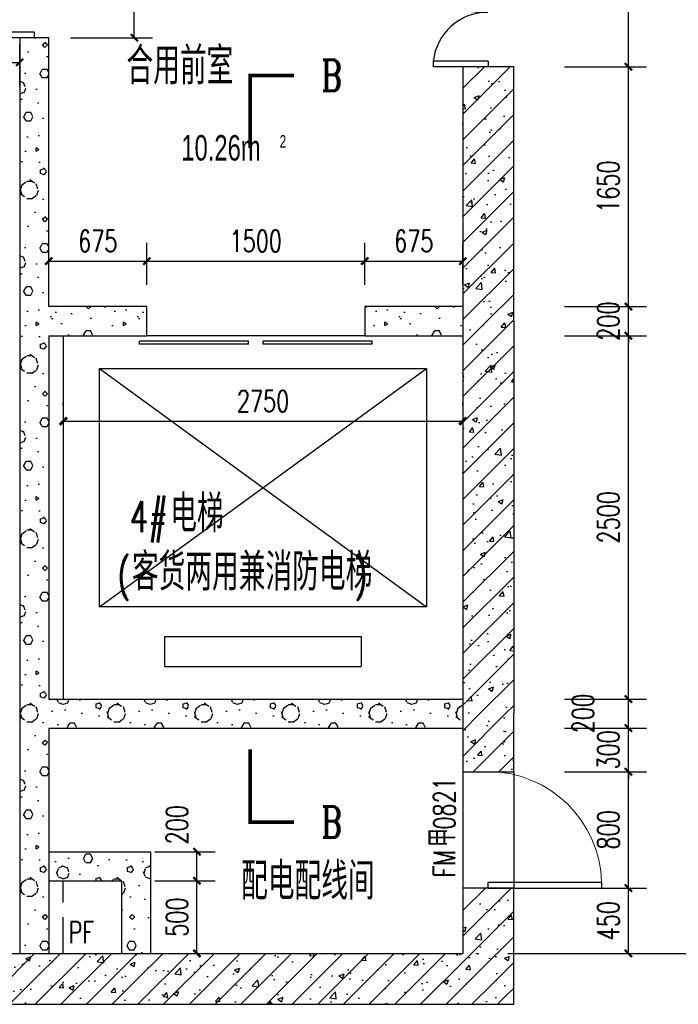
# Model space of a CAD drawing. Extents: x 797781 to 1255204, y 21234 to 1024248.
# Tile 774 of 1056: x 1171873 to 1176406, y 506769 to 513543. Entities that reach past the tile are written whole.
import ezdxf

# ---------------------------------------------------------------- set-up
doc = ezdxf.new("R2010")
doc.units = 0
doc.header["$LTSCALE"] = 1000
doc.header["$MEASUREMENT"] = 0
doc.linetypes.add('230303生产综合楼-平面图_t8$0$DOTE', pattern=[2.42, 2, -0.2, 0.02, -0.2])
doc.linetypes.add('__DASH', pattern=[0.35, 0.25, -0.1])
for name, color, linetype in [('230303生产综合楼-平面图_t8$0$DIM_SYMB', 3, 'Continuous'), ('230303生产综合楼-平面图_t8$0$DOOR_FIRE', 4, 'Continuous'), ('230303生产综合楼-平面图_t8$0$DOOR_FIRE_TEXT', 7, 'Continuous'), ('230303生产综合楼-平面图_t8$0$DOTE', 1, '230303生产综合楼-平面图_t8$0$DOTE'), ('230303生产综合楼-平面图_t8$0$EVTR', 2, 'Continuous'), ('230303生产综合楼-平面图_t8$0$H-楼板留洞', 6, 'Continuous'), ('230303生产综合楼-平面图_t8$0$PUB_DIM', 3, 'Continuous'), ('230303生产综合楼-平面图_t8$0$PUB_HATCH', 8, 'Continuous'), ('230303生产综合楼-平面图_t8$0$PUB_TEXT', 7, 'Continuous'), ('230303生产综合楼-平面图_t8$0$SPACE', 7, 'Continuous'), ('230303生产综合楼-平面图_t8$0$WALL', 40, 'Continuous'), ('230303生产综合楼-平面图_t8$0$WINDOW', 4, 'Continuous'), ('230303生产综合楼-平面图_t8$0$板洞', 6, 'Continuous'), ('DOOR_FIRE', 4, 'Continuous'), ('PUB_DIM', 3, 'Continuous')]:
    doc.layers.add(name, color=color, linetype=linetype)
doc.styles.add('230303生产综合楼-平面图_t8$0$_HZTXT', font='@HZTXT_E', dxfattribs={"width": 0.7, "bigfont": '@@HZTXT'})
doc.styles.add('230303生产综合楼-平面图_t8$0$_TCH_DIM', font='SIMPLEX', dxfattribs={"bigfont": 'GBCBIG'})
doc.styles.add('230303生产综合楼-平面图_T8$0$_TCH_DIM_T3', font='SIMPLEX', dxfattribs={"width": 0.705882, "bigfont": 'GBCBIG'})
doc.styles.add('230303生产综合楼-平面图_t8$0$_TCH_LABEL', font='COMPLEX', dxfattribs={"bigfont": 'GBCBIG'})
doc.styles.add('230303生产综合楼-平面图_t8$0$_TCH_WINDOW', font='SIMPLEX', dxfattribs={"height": 3.5, "bigfont": 'GBCBIG'})
doc.styles.add('_TCH_DIM_T3', font='SIMPLEX', dxfattribs={"width": 0.705882, "bigfont": 'GBCBIG'})
doc.dimstyles.new('230303生产综合楼-平面图_T8$0$_TCH_ARCH&&50', dxfattribs={"dimtxt": 148.75, "dimasz": 50, "dimexe": 125, "dimexo": 150, "dimgap": 63.125, "dimtad": 1, "dimdec": 0, "dimzin": 0, "dimdsep": 46, "dimtxsty": '230303生产综合楼-平面图_T8$0$_TCH_DIM_T3', "dimblk": '230303生产综合楼-平面图_t8$0$_ArchTick', "dimcen": 0.09, "dimclrt": 7, "dimazin": 2, "dimtfac": 1, "dimtdec": 0, "dimtix": 1, "dimtmove": 2, "dimatfit": 3, "dimfxl": 1, "dimtolj": 1, "dimtzin": 0, "dimarcsym": 0})
doc.dimstyles.new('_TCH_ARCH&&50', dxfattribs={"dimtxt": 148.75, "dimasz": 50, "dimexe": 125, "dimexo": 150, "dimgap": 63.125, "dimtad": 1, "dimdec": 0, "dimzin": 0, "dimdsep": 46, "dimtxsty": '_TCH_DIM_T3', "dimblk": 'ARCHTICK', "dimcen": 0.09, "dimclrt": 7, "dimazin": 2, "dimtfac": 1, "dimtdec": 0, "dimtix": 1, "dimtmove": 2, "dimatfit": 3, "dimfxl": 1, "dimtolj": 1, "dimtzin": 0, "dimarcsym": 0})
pattern_1 = [(45, (0, 0), (-88.388348, 88.388348), []), (50, (0, 0), (358.63009, -31.37607), [37.5, -412.5]), (355, (0, 0), (-69.37567, 376.09607), [30, -330]), (100.4514, (29.9, -2.6), (289.25469, 344.71977), [31.8701, -350.57106]), (46.1842, (0, 100), (533.62052, -82.7595), [56.25, -618.75]), (96.6356, (44.47, 93.1), (467.33135, 487.05894), [47.80514, -525.8565]), (351.1842, (0, 100), (467.33097, 487.0593), [45, -495]), (21, (50, 75), (298.453526, -201.309445), [37.5, -412.5]), (326, (50, 75), (121.65767, 362.57502), [30, -330]), (71.4514, (74.87, 58.22), (420.11131, 161.26525), [31.8701, -350.57106]), (37.5, (0, 0), (6.079928, 166.446927), [0, -326, 0, -335, 0, -331.25]), (7.5, (0, 0), (131.534769, 197.205856), [0, -191, 0, -318.5, 0, -126.25]), (327.5, (-111.5, 0), (266.911218, -11.277436), [0, -125, 0, -390, 0, -517.5]), (317.5, (-161.5, 0), (291.593085, 50.05249), [0, -162.5, 0, -259, 0, -367.5])]
pattern_2 = [(0, (177, -183), (300, 600), [0, -600]), (0, (-174, -264), (300, 600), [0, -600]), (0, (21, -270), (300, 600), [0, -600]), (0, (234, -93), (300, 600), [0, -600]), (0, (-15, -300), (300, 600), [0, -600]), (0, (294, 285), (300, 600), [0, -600]), (0, (111, 237), (300, 600), [0, -600]), (0, (207, 162), (300, 600), [0, -600]), (0, (-282, 150), (300, 600), [0, -600]), (0, (12, 123), (300, 600), [0, -600]), (0, (-102, -30), (300, 600), [0, -600]), (0, (-96, -255), (300, 600), [0, -600]), (0, (129, -279), (300, 600), [0, -600]), (0, (294, -15), (300, 600), [0, -600]), (0, (-267, -108), (300, 600), [0, -600]), (0, (-216, -6), (300, 600), [0, -600]), (0, (18, -48), (300, 600), [0, -600]), (0, (-66, -135), (300, 600), [0, -600]), (0, (-114, 63), (300, 600), [0, -600]), (0, (-39, 288), (300, 600), [0, -600]), (0, (-243, -234), (300, 600), [0, -600]), (0, (87, 165), (300, 600), [0, -600]), (0, (-192, 174), (300, 600), [0, -600]), (0, (-240, 252), (300, 600), [0, -600]), (130.601294, (257.143, 97.143), (-1499.9999834, 1800.0000079), [26.34155, -11037.111]), (18.434949, (214.29, 108.57), (1499.9999945, 599.9999956), [27.10524, -3767.6279]), (90, (214.3, 82.86), (300, 600), [25.71428, -1174.28565]), (161.565051, (240, 74.29), (-1500.0000076, 599.999955), [27.10524, -3767.6279]), (53.130102, (240, 74.29), (300.000001, 600), [28.57143, -2971.4285]), (135, (262.86, -231.43), (-300.000036, 599.99996), [24.24366, -1672.8126]), (45, (228.57, -231.43), (299.999998, 599.999998), [24.24366, -1672.8126]), (135, (245.71, -248.57), (-300.000036, 599.99996), [24.24366, -1672.8126]), (45, (245.71, -248.57), (299.999998, 599.999998), [24.24366, -1672.8126]), (116.56505, (-25.7, 171.43), (-5e-05, 1199.99997), [31.94383, -638.8765]), (180, (-40, 200), (-300, 600), [34.28572, -565.71425]), (63.43495, (-88.57, 171.43), (3e-06, 1200), [31.94383, -638.8765]), (116.56505, (-74.3, 142.86), (-5e-05, 1199.99997), [31.94383, -638.8765]), (0, (-74.3, 142.86), (300, 600), [34.28572, -565.71425]), (63.43495, (-40, 142.86), (3e-06, 1200), [31.94383, -638.8765]), (107.102728, (200, -31.429), (-899.9999656, 3000.00000484), [38.86135, -16282.9025]), (143.972626, (188.57, 5.714), (-5699.9999277, 4199.9999952), [38.86135, -8122.02]), (180, (157.14, 28.6), (-300, 600), [37.14286, -562.8571]), (36.0273733, (88.57, 5.714), (5699.9999579, 4199.9999547), [38.86135, -8122.02]), (71.565051, (77.14, -28.57), (900.0000046, 2999.999995), [36.14032, -3758.5928]), (107.102728, (88.571, -65.714), (-899.9999656, 3000.00000484), [38.86135, -16282.9025]), (143.972626, (120, -88.57), (-5699.9999277, 4199.9999952), [38.86135, -8122.02]), (0, (120, -88.6), (300, 600), [37.14286, -562.8571]), (36.0273733, (157.143, -88.57), (5699.9999579, 4199.9999547), [38.86135, -8122.02]), (71.565051, (188.57, -65.71), (900.0000046, 2999.999995), [36.14032, -3758.5928]), (150.255118, (205.714, 248.57), (-900.000002, 599.9999926), [23.03502, -4814.3196]), (90, (185.7, 237.14), (300, 600), [22.85714, -1177.14275]), (29.744881, (185.714, 237.14), (900.0000005, 599.999997), [23.03502, -4814.3196]), (116.56505, (65.7, -177.14), (-5e-05, 1199.99997), [31.94383, -638.8765]), (168.690067, (51.43, -148.57), (-2700.000002, 599.999985), [29.13725, -6089.6855]), (41.185925, (0, -162.857), (7499.99995456, 6599.9999423), [30.37184, -12725.802]), (90, (0, -191.43), (300, 600), [28.57143, -1171.4285]), (138.814074, (22.857, -211.429), (-7499.9998667, 6600.00004204), [30.37184, -12725.802]), (16.6992442, (22.857, -211.429), (9899.9999255, 2999.9999686), [29.82945, -12498.5375]), (60.945396, (51.43, -202.857), (299.9999992, 599.9999947), [29.41609, -12325.3395]), (109.983106, (-185.714, 74.286), (-1500.00000565, 4199.9999889), [33.442, -14012.1975]), (155.556045, (-197.143, 105.714), (-3900.00001487, 1799.9999626), [34.52299, -14465.1315]), (24.4439547, (-260, 105.714), (3900.00000195, 1799.99999134), [34.52299, -14465.1315]), (70.0168934, (-271.429, 74.286), (1500.0000045, 4199.9999896), [33.442, -14012.1975]), (109.983106, (-260, 42.857), (-1500.00000565, 4199.9999889), [33.442, -14012.1975]), (160.016893, (-228.57, 31.43), (-1500.0000009, 599.9999727), [33.442, -6989.3775]), (19.9831065, (-228.57, 31.43), (1499.9999918, 599.999999), [33.442, -6989.3775]), (70.0168934, (-197.143, 42.857), (1500.0000045, 4199.9999896), [33.442, -14012.1975]), (122.005383, (37.14, 20), (-300.0000403, 599.9999694), [26.95423, -5633.434]), (18.434949, (-2.86, 34.29), (1499.9999945, 599.9999956), [27.10524, -3767.6279]), (90, (-2.86, 8.57), (300, 600), [25.71428, -1174.28565]), (161.565051, (22.86, 0), (-1500.0000076, 599.999955), [27.10524, -3767.6279]), (54.4623222, (22.857, 0), (2099.999997, 2999.9999955), [24.57807, -10298.2115]), (116.56505, (-137.14, -125.7), (-5e-05, 1199.99997), [31.94383, -638.8765]), (180, (-151.4, -97.14), (-300, 600), [31.42857, -568.5714]), (59.0362434, (-200, -125.714), (300.000001, 599.999997), [33.31973, -6963.822]), (120.963756, (-182.857, -154.286), (-300.000041, 599.9999724), [33.31973, -6963.822]), (0, (-182.86, -154.3), (300, 600), [31.42857, -568.5714]), (63.43495, (-151.43, -154.3), (3e-06, 1200), [31.94383, -638.8765])]

# ---------------------------------------------------------------- blocks, each defined once
blk = doc.blocks.new('_ArchTick')
at = {"color": 0, "linetype": 'ByBlock', "const_width": 0.4}
blk.add_lwpolyline([(-0.5, -0.5), (0.5, 0.5)], dxfattribs=at)
blk = doc.blocks.new('*D2533')
at = {"layer": 'Defpoints', "color": 0, "transparency": 16777216}
for p in [(1174922.7, 510780.9), (1172172.7, 510738.5), (1174922.7, 510738.5)]:
    blk.add_point(p, dxfattribs=at)
at = {"layer": 'PUB_DIM', "color": 0, "lineweight": -2, "transparency": 16777216}
for p, q in [((1172172.7, 510888.5), (1172172.7, 510905.9)), ((1174922.7, 510888.5), (1174922.7, 510905.9)), ((1172172.7, 510780.9), (1174922.7, 510780.9))]:
    blk.add_line(p, q, dxfattribs=at)
at = {"layer": 'PUB_DIM', "color": 0, "lineweight": -2, "transparency": 16777216, "xscale": 50, "yscale": 50, "zscale": 50, "rotation": 180}
blk.add_blockref('_ArchTick', (1172172.7, 510780.9), dxfattribs=at)
at = {"layer": 'PUB_DIM', "color": 0, "lineweight": -2, "transparency": 16777216, "xscale": 50, "yscale": 50, "zscale": 50}
blk.add_blockref('_ArchTick', (1174922.7, 510780.9), dxfattribs=at)
at = {"layer": 'PUB_DIM', "color": 7, "transparency": 16777216, "insert": (1173547.7, 510918.4), "char_height": 148.75, "attachment_point": 5, "style": '_TCH_DIM_T3'}
blk.add_mtext('\\A1;2750', dxfattribs=at)
blk = doc.blocks.new('230303生产综合楼-平面图_t8$0$_ArchTick')
at = {"color": 0, "linetype": 'ByBlock', "const_width": 0.3}
blk.add_lwpolyline([(-0.5, -0.5), (0.5, 0.5)], dxfattribs=at)
blk = doc.blocks.new('*D3368')
at = {"layer": '230303生产综合楼-平面图_t8$0$PUB_DIM', "color": 0, "lineweight": -2, "transparency": 16777216}
for p, q in [((1172803.7, 507819), (1173217.7, 507819)), ((1173092.7, 507619), (1173092.7, 507819)), ((1172803.7, 507619), (1173217.7, 507619))]:
    blk.add_line(p, q, dxfattribs=at)
at = {"layer": 'Defpoints', "color": 0, "transparency": 16777216}
for p in [(1172653.7, 507819), (1173092.7, 507819), (1172653.7, 507619)]:
    blk.add_point(p, dxfattribs=at)
at = {"layer": '230303生产综合楼-平面图_t8$0$PUB_DIM', "color": 0, "lineweight": -2, "transparency": 16777216, "xscale": 50, "yscale": 50, "zscale": 50}
for p, rotation in [((1173092.7, 507819), 90), ((1173092.7, 507619), 270)]:
    blk.add_blockref('230303生产综合楼-平面图_t8$0$_ArchTick', p, dxfattribs=dict(at, rotation=rotation))
at = {"layer": '230303生产综合楼-平面图_t8$0$PUB_DIM', "color": 7, "transparency": 16777216, "insert": (1172955.2, 508004), "char_height": 148.75, "attachment_point": 5, "rotation": 90, "style": '230303生产综合楼-平面图_T8$0$_TCH_DIM_T3'}
blk.add_mtext('\\A1;200', dxfattribs=at)
blk = doc.blocks.new('*D3369')
at = {"layer": '230303生产综合楼-平面图_t8$0$PUB_DIM', "color": 0, "lineweight": -2, "transparency": 16777216}
for p, q in [((1172803.7, 507619), (1173217.7, 507619)), ((1173092.7, 507119), (1173092.7, 507619)), ((1172803.7, 507119), (1173217.7, 507119))]:
    blk.add_line(p, q, dxfattribs=at)
at = {"layer": 'Defpoints', "color": 0, "transparency": 16777216}
for p in [(1172653.7, 507619), (1173092.7, 507619), (1172653.7, 507119)]:
    blk.add_point(p, dxfattribs=at)
at = {"layer": '230303生产综合楼-平面图_t8$0$PUB_DIM', "color": 0, "lineweight": -2, "transparency": 16777216, "xscale": 50, "yscale": 50, "zscale": 50}
for p, rotation in [((1173092.7, 507619), 90), ((1173092.7, 507119), 270)]:
    blk.add_blockref('230303生产综合楼-平面图_t8$0$_ArchTick', p, dxfattribs=dict(at, rotation=rotation))
at = {"layer": '230303生产综合楼-平面图_t8$0$PUB_DIM', "color": 7, "transparency": 16777216, "insert": (1172955.2, 507369), "char_height": 148.75, "attachment_point": 5, "rotation": 90, "style": '230303生产综合楼-平面图_T8$0$_TCH_DIM_T3'}
blk.add_mtext('\\A1;500', dxfattribs=at)
blk = doc.blocks.new('*D4377')
at = {"layer": '230303生产综合楼-平面图_t8$0$PUB_DIM', "color": 0, "lineweight": -2, "transparency": 16777216}
for p, q in [((1174247.7, 511719), (1174247.7, 512007.1)), ((1174922.7, 511719), (1174922.7, 512007.1)), ((1174247.7, 511882.1), (1174922.7, 511882.1))]:
    blk.add_line(p, q, dxfattribs=at)
at = {"layer": 'Defpoints', "color": 0, "transparency": 16777216}
for p in [(1174922.7, 511882.1), (1174247.7, 511569), (1174922.7, 511569)]:
    blk.add_point(p, dxfattribs=at)
at = {"layer": '230303生产综合楼-平面图_t8$0$PUB_DIM', "color": 0, "lineweight": -2, "transparency": 16777216, "xscale": 50, "yscale": 50, "zscale": 50, "rotation": 180}
blk.add_blockref('230303生产综合楼-平面图_t8$0$_ArchTick', (1174247.7, 511882.1), dxfattribs=at)
at = {"layer": '230303生产综合楼-平面图_t8$0$PUB_DIM', "color": 0, "lineweight": -2, "transparency": 16777216, "xscale": 50, "yscale": 50, "zscale": 50}
blk.add_blockref('230303生产综合楼-平面图_t8$0$_ArchTick', (1174922.7, 511882.1), dxfattribs=at)
at = {"layer": '230303生产综合楼-平面图_t8$0$PUB_DIM', "color": 7, "transparency": 16777216, "insert": (1174585.2, 512019.6), "char_height": 148.75, "attachment_point": 5, "style": '230303生产综合楼-平面图_T8$0$_TCH_DIM_T3'}
blk.add_mtext('\\A1;675', dxfattribs=at)
blk = doc.blocks.new('*D4378')
at = {"layer": '230303生产综合楼-平面图_t8$0$PUB_DIM', "color": 0, "lineweight": -2, "transparency": 16777216}
for p, q in [((1172747.7, 511719), (1172747.7, 512007.1)), ((1174247.7, 511719), (1174247.7, 512007.1)), ((1172747.7, 511882.1), (1174247.7, 511882.1))]:
    blk.add_line(p, q, dxfattribs=at)
at = {"layer": 'Defpoints', "color": 0, "transparency": 16777216}
for p in [(1174247.7, 511882.1), (1172747.7, 511569), (1174247.7, 511569)]:
    blk.add_point(p, dxfattribs=at)
at = {"layer": '230303生产综合楼-平面图_t8$0$PUB_DIM', "color": 0, "lineweight": -2, "transparency": 16777216, "xscale": 50, "yscale": 50, "zscale": 50, "rotation": 180}
blk.add_blockref('230303生产综合楼-平面图_t8$0$_ArchTick', (1172747.7, 511882.1), dxfattribs=at)
at = {"layer": '230303生产综合楼-平面图_t8$0$PUB_DIM', "color": 0, "lineweight": -2, "transparency": 16777216, "xscale": 50, "yscale": 50, "zscale": 50}
blk.add_blockref('230303生产综合楼-平面图_t8$0$_ArchTick', (1174247.7, 511882.1), dxfattribs=at)
at = {"layer": '230303生产综合楼-平面图_t8$0$PUB_DIM', "color": 7, "transparency": 16777216, "insert": (1173497.7, 512019.6), "char_height": 148.75, "attachment_point": 5, "style": '230303生产综合楼-平面图_T8$0$_TCH_DIM_T3'}
blk.add_mtext('\\A1;1500', dxfattribs=at)
blk = doc.blocks.new('*D4379')
at = {"layer": '230303生产综合楼-平面图_t8$0$PUB_DIM', "color": 0, "lineweight": -2, "transparency": 16777216}
for p, q in [((1172072.7, 511719), (1172072.7, 512007.1)), ((1172747.7, 511719), (1172747.7, 512007.1)), ((1172072.7, 511882.1), (1172747.7, 511882.1))]:
    blk.add_line(p, q, dxfattribs=at)
at = {"layer": 'Defpoints', "color": 0, "transparency": 16777216}
for p in [(1172747.7, 511882.1), (1172072.7, 511569), (1172747.7, 511569)]:
    blk.add_point(p, dxfattribs=at)
at = {"layer": '230303生产综合楼-平面图_t8$0$PUB_DIM', "color": 0, "lineweight": -2, "transparency": 16777216, "xscale": 50, "yscale": 50, "zscale": 50, "rotation": 180}
blk.add_blockref('230303生产综合楼-平面图_t8$0$_ArchTick', (1172072.7, 511882.1), dxfattribs=at)
at = {"layer": '230303生产综合楼-平面图_t8$0$PUB_DIM', "color": 0, "lineweight": -2, "transparency": 16777216, "xscale": 50, "yscale": 50, "zscale": 50}
blk.add_blockref('230303生产综合楼-平面图_t8$0$_ArchTick', (1172747.7, 511882.1), dxfattribs=at)
at = {"layer": '230303生产综合楼-平面图_t8$0$PUB_DIM', "color": 7, "transparency": 16777216, "insert": (1172410.2, 512019.6), "char_height": 148.75, "attachment_point": 5, "style": '230303生产综合楼-平面图_T8$0$_TCH_DIM_T3'}
blk.add_mtext('\\A1;675', dxfattribs=at)
blk = doc.blocks.new('*D4380')
at = {"layer": '230303生产综合楼-平面图_t8$0$PUB_DIM', "color": 0, "lineweight": -2, "transparency": 16777216}
for p, q in [((1175623.7, 507569), (1176187.6, 507569)), ((1176062.6, 507119), (1176062.6, 507569)), ((1175623.7, 507119), (1176187.6, 507119))]:
    blk.add_line(p, q, dxfattribs=at)
at = {"layer": 'Defpoints', "color": 0, "transparency": 16777216}
for p in [(1175473.7, 507569), (1176062.6, 507569), (1175473.7, 507119)]:
    blk.add_point(p, dxfattribs=at)
at = {"layer": '230303生产综合楼-平面图_t8$0$PUB_DIM', "color": 0, "lineweight": -2, "transparency": 16777216, "xscale": 50, "yscale": 50, "zscale": 50}
for p, rotation in [((1176062.6, 507569), 90), ((1176062.6, 507119), 270)]:
    blk.add_blockref('230303生产综合楼-平面图_t8$0$_ArchTick', p, dxfattribs=dict(at, rotation=rotation))
at = {"layer": '230303生产综合楼-平面图_t8$0$PUB_DIM', "color": 7, "transparency": 16777216, "insert": (1175925.1, 507344), "char_height": 148.75, "attachment_point": 5, "rotation": 90, "style": '230303生产综合楼-平面图_T8$0$_TCH_DIM_T3'}
blk.add_mtext('\\A1;450', dxfattribs=at)
blk = doc.blocks.new('*D4381')
at = {"layer": '230303生产综合楼-平面图_t8$0$PUB_DIM', "color": 0, "lineweight": -2, "transparency": 16777216}
for p, q in [((1175623.7, 508369), (1176187.6, 508369)), ((1176062.6, 507569), (1176062.6, 508369)), ((1175623.7, 507569), (1176187.6, 507569))]:
    blk.add_line(p, q, dxfattribs=at)
at = {"layer": 'Defpoints', "color": 0, "transparency": 16777216}
for p in [(1175473.7, 508369), (1176062.6, 508369), (1175473.7, 507569)]:
    blk.add_point(p, dxfattribs=at)
at = {"layer": '230303生产综合楼-平面图_t8$0$PUB_DIM', "color": 0, "lineweight": -2, "transparency": 16777216, "xscale": 50, "yscale": 50, "zscale": 50}
for p, rotation in [((1176062.6, 508369), 90), ((1176062.6, 507569), 270)]:
    blk.add_blockref('230303生产综合楼-平面图_t8$0$_ArchTick', p, dxfattribs=dict(at, rotation=rotation))
at = {"layer": '230303生产综合楼-平面图_t8$0$PUB_DIM', "color": 7, "transparency": 16777216, "insert": (1175925.1, 507969), "char_height": 148.75, "attachment_point": 5, "rotation": 90, "style": '230303生产综合楼-平面图_T8$0$_TCH_DIM_T3'}
blk.add_mtext('\\A1;800', dxfattribs=at)
blk = doc.blocks.new('*D4382')
at = {"layer": '230303生产综合楼-平面图_t8$0$PUB_DIM', "color": 0, "lineweight": -2, "transparency": 16777216}
for p, q in [((1176062.6, 508669), (1176062.6, 508719)), ((1175623.7, 508669), (1176187.6, 508669)), ((1176062.6, 508369), (1176062.6, 508669)), ((1175623.7, 508369), (1176187.6, 508369)), ((1176062.6, 508369), (1176062.6, 508319))]:
    blk.add_line(p, q, dxfattribs=at)
at = {"layer": 'Defpoints', "color": 0, "transparency": 16777216}
for p in [(1175473.7, 508669), (1176062.6, 508669), (1175473.7, 508369)]:
    blk.add_point(p, dxfattribs=at)
at = {"layer": '230303生产综合楼-平面图_t8$0$PUB_DIM', "color": 0, "lineweight": -2, "transparency": 16777216, "xscale": 50, "yscale": 50, "zscale": 50}
for p, rotation in [((1176062.6, 508669), 270), ((1176062.6, 508369), 90)]:
    blk.add_blockref('230303生产综合楼-平面图_t8$0$_ArchTick', p, dxfattribs=dict(at, rotation=rotation))
at = {"layer": '230303生产综合楼-平面图_t8$0$PUB_DIM', "color": 7, "transparency": 16777216, "insert": (1175925.1, 508519), "char_height": 148.75, "attachment_point": 5, "rotation": 90, "style": '230303生产综合楼-平面图_T8$0$_TCH_DIM_T3'}
blk.add_mtext('\\A1;300', dxfattribs=at)
blk = doc.blocks.new('*D4383')
at = {"layer": '230303生产综合楼-平面图_t8$0$PUB_DIM', "color": 0, "lineweight": -2, "transparency": 16777216}
for p, q in [((1175623.7, 508869), (1176187.6, 508869)), ((1176062.6, 508669), (1176062.6, 508869)), ((1175623.7, 508669), (1176187.6, 508669))]:
    blk.add_line(p, q, dxfattribs=at)
at = {"layer": 'Defpoints', "color": 0, "transparency": 16777216}
for p in [(1175473.7, 508869), (1176062.6, 508869), (1175473.7, 508669)]:
    blk.add_point(p, dxfattribs=at)
at = {"layer": '230303生产综合楼-平面图_t8$0$PUB_DIM', "color": 0, "lineweight": -2, "transparency": 16777216, "xscale": 50, "yscale": 50, "zscale": 50}
for p, rotation in [((1176062.6, 508869), 90), ((1176062.6, 508669), 270)]:
    blk.add_blockref('230303生产综合楼-平面图_t8$0$_ArchTick', p, dxfattribs=dict(at, rotation=rotation))
at = {"layer": '230303生产综合楼-平面图_t8$0$PUB_DIM', "color": 7, "transparency": 16777216, "insert": (1175750.1, 508769), "char_height": 148.75, "attachment_point": 5, "rotation": 90, "style": '230303生产综合楼-平面图_T8$0$_TCH_DIM_T3'}
blk.add_mtext('\\A1;200', dxfattribs=at)
blk = doc.blocks.new('*D4384')
at = {"layer": '230303生产综合楼-平面图_t8$0$PUB_DIM', "color": 0, "lineweight": -2, "transparency": 16777216}
for p, q in [((1175623.7, 511369), (1176187.6, 511369)), ((1176062.6, 508869), (1176062.6, 511369)), ((1175623.7, 508869), (1176187.6, 508869))]:
    blk.add_line(p, q, dxfattribs=at)
at = {"layer": 'Defpoints', "color": 0, "transparency": 16777216}
for p in [(1175473.7, 511369), (1176062.6, 511369), (1175473.7, 508869)]:
    blk.add_point(p, dxfattribs=at)
at = {"layer": '230303生产综合楼-平面图_t8$0$PUB_DIM', "color": 0, "lineweight": -2, "transparency": 16777216, "xscale": 50, "yscale": 50, "zscale": 50}
for p, rotation in [((1176062.6, 511369), 90), ((1176062.6, 508869), 270)]:
    blk.add_blockref('230303生产综合楼-平面图_t8$0$_ArchTick', p, dxfattribs=dict(at, rotation=rotation))
at = {"layer": '230303生产综合楼-平面图_t8$0$PUB_DIM', "color": 7, "transparency": 16777216, "insert": (1175925.1, 510119), "char_height": 148.75, "attachment_point": 5, "rotation": 90, "style": '230303生产综合楼-平面图_T8$0$_TCH_DIM_T3'}
blk.add_mtext('\\A1;2500', dxfattribs=at)
blk = doc.blocks.new('*D4385')
at = {"layer": '230303生产综合楼-平面图_t8$0$PUB_DIM', "color": 0, "lineweight": -2, "transparency": 16777216}
for p, q in [((1175623.7, 511569), (1176187.6, 511569)), ((1176062.6, 511569), (1176062.6, 511619)), ((1176062.6, 511369), (1176062.6, 511569)), ((1175623.7, 511369), (1176187.6, 511369)), ((1176062.6, 511369), (1176062.6, 511319))]:
    blk.add_line(p, q, dxfattribs=at)
at = {"layer": 'Defpoints', "color": 0, "transparency": 16777216}
for p in [(1175473.7, 511569), (1176062.6, 511569), (1175473.7, 511369)]:
    blk.add_point(p, dxfattribs=at)
at = {"layer": '230303生产综合楼-平面图_t8$0$PUB_DIM', "color": 0, "lineweight": -2, "transparency": 16777216, "xscale": 50, "yscale": 50, "zscale": 50}
for p, rotation in [((1176062.6, 511569), 270), ((1176062.6, 511369), 90)]:
    blk.add_blockref('230303生产综合楼-平面图_t8$0$_ArchTick', p, dxfattribs=dict(at, rotation=rotation))
at = {"layer": '230303生产综合楼-平面图_t8$0$PUB_DIM', "color": 7, "transparency": 16777216, "insert": (1175925.1, 511469), "char_height": 148.75, "attachment_point": 5, "rotation": 90, "style": '230303生产综合楼-平面图_T8$0$_TCH_DIM_T3'}
blk.add_mtext('\\A1;200', dxfattribs=at)
blk = doc.blocks.new('*D4386')
at = {"layer": '230303生产综合楼-平面图_t8$0$PUB_DIM', "color": 0, "lineweight": -2, "transparency": 16777216}
for p, q in [((1175623.7, 513219), (1176187.6, 513219)), ((1176062.6, 511569), (1176062.6, 513219)), ((1175623.7, 511569), (1176187.6, 511569))]:
    blk.add_line(p, q, dxfattribs=at)
at = {"layer": 'Defpoints', "color": 0, "transparency": 16777216}
for p in [(1175473.7, 513219), (1176062.6, 513219), (1175473.7, 511569)]:
    blk.add_point(p, dxfattribs=at)
at = {"layer": '230303生产综合楼-平面图_t8$0$PUB_DIM', "color": 0, "lineweight": -2, "transparency": 16777216, "xscale": 50, "yscale": 50, "zscale": 50}
for p, rotation in [((1176062.6, 513219), 90), ((1176062.6, 511569), 270)]:
    blk.add_blockref('230303生产综合楼-平面图_t8$0$_ArchTick', p, dxfattribs=dict(at, rotation=rotation))
at = {"layer": '230303生产综合楼-平面图_t8$0$PUB_DIM', "color": 7, "transparency": 16777216, "insert": (1175925.1, 512394), "char_height": 148.75, "attachment_point": 5, "rotation": 90, "style": '230303生产综合楼-平面图_T8$0$_TCH_DIM_T3'}
blk.add_mtext('\\A1;1650', dxfattribs=at)
blk = doc.blocks.new('*D4387')
at = {"layer": '230303生产综合楼-平面图_t8$0$PUB_DIM', "color": 0, "lineweight": -2, "transparency": 16777216}
for p, q in [((1175623.7, 514719), (1176187.6, 514719)), ((1176062.6, 513219), (1176062.6, 514719)), ((1175623.7, 513219), (1176187.6, 513219))]:
    blk.add_line(p, q, dxfattribs=at)
at = {"layer": 'Defpoints', "color": 0, "transparency": 16777216}
for p in [(1175473.7, 514719), (1176062.6, 514719), (1175473.7, 513219)]:
    blk.add_point(p, dxfattribs=at)
at = {"layer": '230303生产综合楼-平面图_t8$0$PUB_DIM', "color": 0, "lineweight": -2, "transparency": 16777216, "xscale": 50, "yscale": 50, "zscale": 50}
for p, rotation in [((1176062.6, 514719), 90), ((1176062.6, 513219), 270)]:
    blk.add_blockref('230303生产综合楼-平面图_t8$0$_ArchTick', p, dxfattribs=dict(at, rotation=rotation))
at = {"layer": '230303生产综合楼-平面图_t8$0$PUB_DIM', "color": 7, "transparency": 16777216, "insert": (1175925.1, 513969), "char_height": 148.75, "attachment_point": 5, "rotation": 90, "style": '230303生产综合楼-平面图_T8$0$_TCH_DIM_T3'}
blk.add_mtext('\\A1;1500', dxfattribs=at)
blk = doc.blocks.new('*D4391')
at = {"layer": '230303生产综合楼-平面图_t8$0$PUB_DIM', "color": 0, "lineweight": -2, "transparency": 16777216}
for p, q in [((1172222.7, 514919), (1172786.6, 514919)), ((1172661.6, 513419), (1172661.6, 514919)), ((1172222.7, 513419), (1172786.6, 513419))]:
    blk.add_line(p, q, dxfattribs=at)
at = {"layer": 'Defpoints', "color": 0, "transparency": 16777216}
for p in [(1172072.7, 514919), (1172661.6, 514919), (1172072.7, 513419)]:
    blk.add_point(p, dxfattribs=at)
at = {"layer": '230303生产综合楼-平面图_t8$0$PUB_DIM', "color": 0, "lineweight": -2, "transparency": 16777216, "xscale": 50, "yscale": 50, "zscale": 50}
for p, rotation in [((1172661.6, 514919), 90), ((1172661.6, 513419), 270)]:
    blk.add_blockref('230303生产综合楼-平面图_t8$0$_ArchTick', p, dxfattribs=dict(at, rotation=rotation))
at = {"layer": '230303生产综合楼-平面图_t8$0$PUB_DIM', "color": 7, "transparency": 16777216, "insert": (1172524.1, 514169), "char_height": 148.75, "attachment_point": 5, "rotation": 90, "style": '230303生产综合楼-平面图_T8$0$_TCH_DIM_T3'}
blk.add_mtext('\\A1;1500', dxfattribs=at)
blk = doc.blocks.new('*D4395')
at = {"layer": '230303生产综合楼-平面图_t8$0$PUB_DIM', "color": 0, "lineweight": -2, "transparency": 16777216}
for p, q in [((1170522.7, 513084.1), (1170522.7, 513374.2)), ((1171872.7, 513084.1), (1171872.7, 513374.2)), ((1170522.7, 513249.2), (1171872.7, 513249.2))]:
    blk.add_line(p, q, dxfattribs=at)
at = {"layer": 'Defpoints', "color": 0, "transparency": 16777216}
for p in [(1171872.7, 513249.2), (1170522.7, 512934.1), (1171872.7, 512934.1)]:
    blk.add_point(p, dxfattribs=at)
at = {"layer": '230303生产综合楼-平面图_t8$0$PUB_DIM', "color": 0, "lineweight": -2, "transparency": 16777216, "xscale": 50, "yscale": 50, "zscale": 50, "rotation": 180}
blk.add_blockref('230303生产综合楼-平面图_t8$0$_ArchTick', (1170522.7, 513249.2), dxfattribs=at)
at = {"layer": '230303生产综合楼-平面图_t8$0$PUB_DIM', "color": 0, "lineweight": -2, "transparency": 16777216, "xscale": 50, "yscale": 50, "zscale": 50}
blk.add_blockref('230303生产综合楼-平面图_t8$0$_ArchTick', (1171872.7, 513249.2), dxfattribs=at)
at = {"layer": '230303生产综合楼-平面图_t8$0$PUB_DIM', "color": 7, "transparency": 16777216, "insert": (1171197.7, 513386.7), "char_height": 148.75, "attachment_point": 5, "style": '230303生产综合楼-平面图_T8$0$_TCH_DIM_T3'}
blk.add_mtext('\\A1;1350', dxfattribs=at)
blk = doc.blocks.new('230303生产综合楼-平面图_t8$0$$DorLib2D$00000225')
at = {"color": 0}
for p, q in [((0.475, -0.0014), (0.475, 0.7521)), ((0.475, 0.7521), (0.5, 0.7521)), ((0.5, -0.0014), (0.5, 0.7521)), ((-0.5, 0), (-0.5, 0.252)), ((-0.475, 0.252), (-0.5, 0.252)), ((-0.475, 0), (-0.475, 0.252)), ((-0.475, 0), (-0.5, 0)), ((0.475, -0.0014), (0.5, -0.0014))]:
    blk.add_line(p, q, dxfattribs=at)
for centre, radius, start, end in [((0.5046, -0.0019), 0.7546, 92.2493, 179.7238), ((-0.5008, 0.0026), 0.2508, 359.7899, 84.0974)]:
    blk.add_arc(centre, radius, start, end, dxfattribs=at)
blk = doc.blocks.new('230303生产综合楼-平面图_t8$0$$DORLIB2D$00000127')
at = {"color": 0}
for points in [[(-0.5333, 0.7949), (-0.5333, 0.6904)], [(-0.0333, 0.7949), (-0.5333, 0.7949)], [(-0.0333, 0.7949), (-0.0333, 0.6904)], [(0.5333, 0.7949), (0.0333, 0.7949)], [(0.0333, 0.7949), (0.0333, 0.6904)], [(0.5333, 0.7949), (0.5333, 0.6904)], [(-0.0333, 0.6904), (-0.5333, 0.6904)], [(0.5333, 0.6904), (0.0333, 0.6904)], [(0.5, 0.5), (-0.5, 0.5)]]:
    blk.add_lwpolyline(points, dxfattribs=at)
blk = doc.blocks.new('$DorLib2D$00000001')
for p, q in [((0.45, 0.975), (0.5, 0.975)), ((0.45, 0), (0.45, 0.975)), ((0.5, 0), (0.5, 0.975)), ((0.5, 0), (0.45, 0))]:
    blk.add_line(p, q)
at = {"lineweight": 13}
blk.add_arc((0.475, 0), 0.975, 91.46928, 180, dxfattribs=at)

msp = doc.modelspace()

# ---------------------------------------------------------------- hatches: boundary and pattern name
at = {"layer": '230303生产综合楼-平面图_t8$0$PUB_HATCH'}
h = msp.add_hatch(dxfattribs=at)
h.set_pattern_fill('加气混凝土', color=256, scale=50, style=0)
h.set_pattern_definition(pattern_2)
h.paths.add_polyline_path([(1172072.7, 511569), (1172072.7, 513419), (1171872.7, 513419), (1171872.7, 511469), (1172006, 511469)])
h = msp.add_hatch(dxfattribs=at)
h.set_pattern_fill('钢筋混凝土', color=256, scale=50, style=0)
h.set_pattern_definition(pattern_1)
h.paths.add_polyline_path([(1175272.7, 511469), (1175272.7, 513219), (1174922.7, 513219), (1174922.7, 511469)])
h = msp.add_hatch(dxfattribs=at)
h.set_pattern_fill('加气混凝土', color=256, scale=50, style=0)
h.set_pattern_definition(pattern_2)
h.paths.add_polyline_path([(1172072.7, 511369), (1172747.7, 511369), (1172747.7, 511569), (1172072.7, 511569), (1172006, 511469)])
h = msp.add_hatch(dxfattribs=at)
h.set_pattern_fill('加气混凝土', color=256, scale=50, style=0)
h.set_pattern_definition(pattern_2)
h.paths.add_polyline_path([(1174922.7, 511569), (1174247.7, 511569), (1174247.7, 511369), (1174922.7, 511369)])
h = msp.add_hatch(dxfattribs=at)
h.set_pattern_fill('加气混凝土', color=256, scale=50, style=0)
h.set_pattern_definition(pattern_2)
h.paths.add_polyline_path([(1172006, 511469), (1171872.7, 511469), (1171872.7, 508769), (1172006, 508769), (1172072.7, 508869), (1172072.7, 511369)])
h = msp.add_hatch(dxfattribs=at)
h.set_pattern_fill('钢筋混凝土', color=256, scale=50, style=0)
h.set_pattern_definition(pattern_1)
h.paths.add_polyline_path([(1175272.7, 511469), (1174922.7, 511469), (1174922.7, 508769), (1175272.7, 508769)])
h = msp.add_hatch(dxfattribs=at)
h.set_pattern_fill('加气混凝土', color=256, scale=50, style=0)
h.set_pattern_definition(pattern_2)
h.paths.add_polyline_path([(1172006, 508769), (1172072.7, 508669), (1174922.7, 508669), (1174922.7, 508869), (1172072.7, 508869)])
h = msp.add_hatch(dxfattribs=at)
h.set_pattern_fill('加气混凝土', color=256, scale=50, style=0)
h.set_pattern_definition(pattern_2)
h.paths.add_polyline_path([(1172006, 508769), (1171872.7, 508769), (1171872.7, 507719), (1172072.7, 507719), (1172072.7, 508669)])
h = msp.add_hatch(dxfattribs=at)
h.set_pattern_fill('钢筋混凝土', color=256, scale=50, style=0)
h.set_pattern_definition(pattern_1)
h.paths.add_polyline_path([(1174922.7, 508769), (1174922.7, 508369), (1175272.7, 508369), (1175272.7, 508769)])
h = msp.add_hatch(dxfattribs=at)
h.set_pattern_fill('加气混凝土', color=256, scale=50, style=0)
h.set_pattern_definition(pattern_2)
h.paths.add_polyline_path([(1172072.7, 507819), (1172072.7, 507619), (1172572.7, 507619), (1172772.7, 507819)])
h = msp.add_hatch(dxfattribs=at)
h.set_pattern_fill('加气混凝土', color=256, scale=50, style=0)
h.set_pattern_definition(pattern_2)
h.paths.add_polyline_path([(1172772.7, 507819), (1172572.7, 507619), (1172572.7, 507119), (1172772.7, 507119)])
h = msp.add_hatch(dxfattribs=at)
h.set_pattern_fill('加气混凝土', color=256, scale=50, style=0)
h.set_pattern_definition(pattern_2)
h.paths.add_polyline_path([(1172072.7, 507719), (1171872.7, 507719), (1171872.7, 507119), (1172072.7, 507119)])
h = msp.add_hatch(dxfattribs=at)
h.set_pattern_fill('钢筋混凝土', color=256, scale=50, style=0)
h.set_pattern_definition(pattern_1)
h.paths.add_polyline_path([(1175272.7, 506769), (1175272.7, 507569), (1174922.7, 507569), (1174922.7, 507119)])
h = msp.add_hatch(dxfattribs=at)
h.set_pattern_fill('钢筋混凝土', color=256, scale=50, style=0)
h.set_pattern_definition(pattern_1)
h.paths.add_polyline_path([(1169522.7, 507119), (1169522.7, 506769), (1171972.7, 506769), (1171972.7, 507119)])
h = msp.add_hatch(dxfattribs=at)
h.set_pattern_fill('钢筋混凝土', color=256, scale=50, style=0)
h.set_pattern_definition(pattern_1)
h.paths.add_polyline_path([(1171972.7, 507119), (1171972.7, 506769), (1172672.7, 506769), (1172672.7, 507119)])
h = msp.add_hatch(dxfattribs=at)
h.set_pattern_fill('钢筋混凝土', color=256, scale=50, style=0)
h.set_pattern_definition(pattern_1)
h.paths.add_polyline_path([(1172672.7, 507119), (1172672.7, 506769), (1175272.7, 506769), (1174922.7, 507119)])

# ---------------------------------------------------------------- linework, layer by layer
at = {"layer": '230303生产综合楼-平面图_t8$0$DIM_SYMB', "const_width": 25}
for points in [[(1173759.9, 513159.6), (1173459.9, 513159.6), (1173459.9, 512659.6)], [(1173459.9, 508522.7), (1173459.9, 508022.7), (1173759.9, 508022.7)]]:
    msp.add_lwpolyline(points, dxfattribs=at)
at = {"layer": '230303生产综合楼-平面图_t8$0$DOTE'}
msp.add_line((1167972.7, 507119), (1176720.1, 507119), dxfattribs=at)
at = {"layer": '230303生产综合楼-平面图_t8$0$EVTR'}
for p, q in [((1172422.7, 511144), (1174672.7, 509504)), ((1172422.7, 509504), (1174672.7, 511144)), ((1172422.7, 511144), (1174672.7, 511144)), ((1172422.7, 509504), (1172422.7, 511144)), ((1174672.7, 511144), (1174672.7, 509504)), ((1174672.7, 509504), (1172422.7, 509504)), ((1172872.7, 509299), (1174222.7, 509299)), ((1172872.7, 509094), (1172872.7, 509299)), ((1174222.7, 509299), (1174222.7, 509094)), ((1172872.7, 509094), (1174222.7, 509094))]:
    msp.add_line(p, q, dxfattribs=at)
at = {"layer": '230303生产综合楼-平面图_t8$0$H-楼板留洞', "linetype": '__DASH'}
msp.add_lwpolyline([(1172172.7, 507119), (1172172.7, 507619)], dxfattribs=at)
at = {"layer": '230303生产综合楼-平面图_t8$0$WALL'}
for p, q in [((1172072.7, 513419), (1171872.7, 513419)), ((1171872.7, 513419), (1171872.7, 511469)), ((1172072.7, 511569), (1172072.7, 513419)), ((1175272.7, 513219), (1174922.7, 513219)), ((1174922.7, 513219), (1174922.7, 511469)), ((1175272.7, 511469), (1175272.7, 513219)), ((1172747.7, 511569), (1172072.7, 511569)), ((1172747.7, 511369), (1172747.7, 511569)), ((1174922.7, 511569), (1174247.7, 511569)), ((1174247.7, 511569), (1174247.7, 511369)), ((1171872.7, 511469), (1171872.7, 508769)), ((1174922.7, 511469), (1174922.7, 508769)), ((1175272.7, 511469), (1175272.7, 508769)), ((1172072.7, 511369), (1172072.7, 508869)), ((1172072.7, 511369), (1172747.7, 511369)), ((1174247.7, 511369), (1174922.7, 511369)), ((1172072.7, 508869), (1174922.7, 508869)), ((1171872.7, 508769), (1171872.7, 507719)), ((1174922.7, 508769), (1174922.7, 508369)), ((1175272.7, 508369), (1175272.7, 508769)), ((1172072.7, 508669), (1172072.7, 507719)), ((1172072.7, 508669), (1174922.7, 508669)), ((1174922.7, 508369), (1175272.7, 508369)), ((1172072.7, 507819), (1172772.7, 507819)), ((1172772.7, 507819), (1172772.7, 507119)), ((1171872.7, 507719), (1171872.7, 507119)), ((1172072.7, 507719), (1172072.7, 507119)), ((1172072.7, 507619), (1172572.7, 507619)), ((1172572.7, 507619), (1172572.7, 507119)), ((1175272.7, 507569), (1174922.7, 507569)), ((1174922.7, 507569), (1174922.7, 507119)), ((1175272.7, 506769), (1175272.7, 507569)), ((1169522.7, 507119), (1171972.7, 507119)), ((1171972.7, 507119), (1172672.7, 507119)), ((1172672.7, 507119), (1174922.7, 507119)), ((1169522.7, 506769), (1171972.7, 506769)), ((1171972.7, 506769), (1172672.7, 506769)), ((1172672.7, 506769), (1175272.7, 506769))]:
    msp.add_line(p, q, dxfattribs=at)
at = {"layer": '230303生产综合楼-平面图_t8$0$板洞'}
msp.add_lwpolyline([(1172172.7, 511369), (1172172.7, 508869)], dxfattribs=at)
at = {"layer": 'DOOR_FIRE'}
for p, q in [((1174922.7, 508369), (1174922.7, 507569)), ((1175272.7, 508369), (1175272.7, 507569))]:
    msp.add_line(p, q, dxfattribs=at)

# ---------------------------------------------------------------- block references
at = {"layer": '230303生产综合楼-平面图_t8$0$DOOR_FIRE', "xscale": -1500, "yscale": -1500}
for p, zscale, rotation in [((1171972.7, 514169), 200, 269.999999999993), ((1175097.7, 513969), 350, 270.0000410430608)]:
    msp.add_blockref('230303生产综合楼-平面图_t8$0$$DorLib2D$00000225', p, dxfattribs=dict(at, zscale=zscale, rotation=rotation))
at = {"layer": '230303生产综合楼-平面图_t8$0$WINDOW', "xscale": 1500, "yscale": -200, "zscale": 200, "rotation": 3.819059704e-07}
msp.add_blockref('230303生产综合楼-平面图_t8$0$$DORLIB2D$00000127', (1173497.7, 511469), dxfattribs=at)
at = {"layer": 'DOOR_FIRE', "xscale": 800, "yscale": 800, "zscale": 350, "rotation": 269.9999679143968}
msp.add_blockref('$DorLib2D$00000001', (1175097.7, 507969), dxfattribs=at)

# ---------------------------------------------------------------- texts
at = {"layer": '230303生产综合楼-平面图_t8$0$DOOR_FIRE_TEXT', "style": '230303生产综合楼-平面图_t8$0$_TCH_WINDOW', "width": 0.705882}
for s, p in [('0821', (1174870.2, 507971.1)), ('FM', (1174870.2, 507641.9))]:
    msp.add_text(s, height=148.75, rotation=89.99997, dxfattribs=at).set_placement(p)
at = {"layer": '230303生产综合楼-平面图_t8$0$DOOR_FIRE_TEXT', "style": '230303生产综合楼-平面图_t8$0$_TCH_WINDOW'}
msp.add_text('甲', height=178.7, rotation=89.99997, dxfattribs=at).set_placement((1174870.2, 507851.9))
at = {"layer": '230303生产综合楼-平面图_t8$0$PUB_TEXT', "style": '230303生产综合楼-平面图_t8$0$_TCH_DIM'}
for s, p in [('合用前室', (1172607.7, 513097.4)), ('电梯', (1172908.9, 510016.8)), ('客货两用兼消防电梯', (1172645.2, 509615.8)), ('配电配线间', (1173396.7, 507488.6))]:
    msp.add_text(s, height=255.32, dxfattribs=at).set_placement(p)
at = {"layer": '230303生产综合楼-平面图_t8$0$PUB_TEXT', "width": 0.705882}
for s, height, style, p in [('B', 212.5, '230303生产综合楼-平面图_t8$0$_TCH_LABEL', (1173949.2, 513053.3)), ('4#', 212.5, '230303生产综合楼-平面图_t8$0$_TCH_DIM', (1172630.3, 510016.8)), ('(', 212.5, '230303生产综合楼-平面图_t8$0$_TCH_DIM', (1172545.2, 509615.8)), (')', 212.5, '230303生产综合楼-平面图_t8$0$_TCH_DIM', (1174177.1, 509615.8)), ('B', 212.5, '230303生产综合楼-平面图_t8$0$_TCH_LABEL', (1173949.2, 507916.5)), ('PF', 148.75, '230303生产综合楼-平面图_t8$0$_TCH_DIM', (1172209, 507189.2))]:
    msp.add_text(s, height=height, dxfattribs=dict(at, style=style)).set_placement(p)
at = {"layer": '230303生产综合楼-平面图_t8$0$SPACE', "style": '230303生产综合楼-平面图_t8$0$_HZTXT', "width": 0.7}
for s, height, p in [('10.26m', 175, (1172985, 512573.9)), ('2', 87.5, (1173661.7, 512661.4))]:
    msp.add_text(s, height=height, dxfattribs=at).set_placement(p)

# ---------------------------------------------------------------- dimensions: what is measured, and where the dimension line sits
at = {"layer": '230303生产综合楼-平面图_t8$0$PUB_DIM'}
for p1, p2, distance, picture, middle in [((1172072.7, 513419), (1172072.7, 514919), -588.9, '*D4391', (1172524.1, 514169)), ((1175473.7, 513219), (1175473.7, 514719), -588.9, '*D4387', (1175925.1, 513969)), ((1170522.7, 512934.1), (1171872.7, 512934.1), 315.1, '*D4395', (1171197.7, 513386.7)), ((1175473.7, 511569), (1175473.7, 513219), -588.9, '*D4386', (1175925.1, 512394)), ((1172072.7, 511569), (1172747.7, 511569), 313.1, '*D4379', (1172410.2, 512019.6)), ((1172747.7, 511569), (1174247.7, 511569), 313.1, '*D4378', (1173497.7, 512019.6)), ((1174247.7, 511569), (1174922.7, 511569), 313.1, '*D4377', (1174585.2, 512019.6)), ((1175473.7, 511369), (1175473.7, 511569), -588.9, '*D4385', (1175925.1, 511469)), ((1175473.7, 508869), (1175473.7, 511369), -588.9, '*D4384', (1175925.1, 510119)), ((1175473.7, 508369), (1175473.7, 508669), -588.9, '*D4382', (1175925.1, 508519)), ((1175473.7, 507569), (1175473.7, 508369), -588.9, '*D4381', (1175925.1, 507969)), ((1172653.7, 507119), (1172653.7, 507619), -439, '*D3369', (1172955.2, 507369)), ((1175473.7, 507119), (1175473.7, 507569), -588.9, '*D4380', (1175925.1, 507344))]:
    dim = msp.add_aligned_dim(p1=p1, p2=p2, distance=distance, dimstyle='230303生产综合楼-平面图_T8$0$_TCH_ARCH&&50', dxfattribs=at)
    dim.commit()
    dim.dimension.update_dxf_attribs({"geometry": picture, "text_midpoint": middle})
for base, p1, p2, picture, middle in [((1176062.6, 508869), (1175473.7, 508669), (1175473.7, 508869), '*D4383', (1175750.1, 508769)), ((1173092.7, 507819), (1172653.7, 507619), (1172653.7, 507819), '*D3368', (1172955.2, 508004))]:
    dim = msp.add_linear_dim(base=base, p1=p1, p2=p2, angle=90, dimstyle='230303生产综合楼-平面图_T8$0$_TCH_ARCH&&50', dxfattribs=at)
    dim.commit()
    dim.dimension.update_dxf_attribs({"geometry": picture, "text_midpoint": middle, "dimtype": 161})
at = {"layer": 'PUB_DIM'}
dim = msp.add_aligned_dim(p1=(1172172.7, 510738.5), p2=(1174922.7, 510738.5), distance=42.4, dimstyle='_TCH_ARCH&&50', dxfattribs=at)
dim.commit()
dim.dimension.update_dxf_attribs({"geometry": '*D2533', "text_midpoint": (1173547.7, 510918.4)})

doc.saveas('drawing.dxf')
